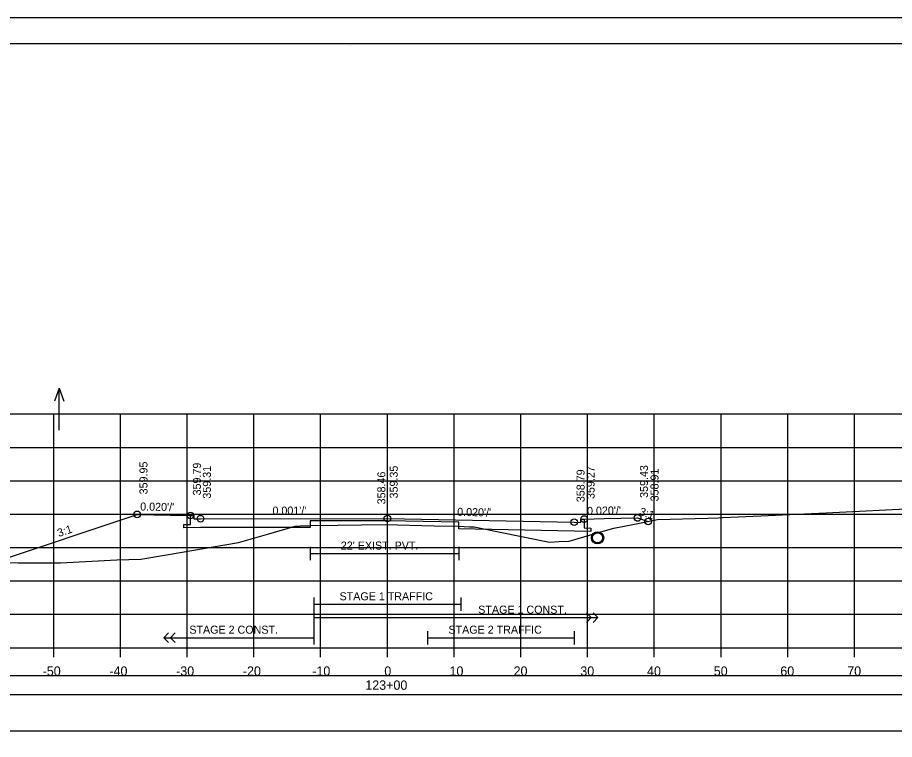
# Model space of a CAD drawing. Extents: x 1368122 to 1710785, y 373130 to 557566.
# Drawn here: x 1368633.5 to 1368764.9, y 376222.3 to 376330.4 of the extents above; entities that cross this region are included whole.
import ezdxf

# ---------------------------------------------------------------- set-up
doc = ezdxf.new("R2010")
doc.units = 0
for name, color, linetype in [('R_Alt Surface', 7, 'Continuous'), ('R_Axis', 7, 'Continuous'), ('R_Axis Annot', 7, 'Continuous'), ('R_Border', 7, 'Continuous'), ('R_Exist Surface', 7, 'Continuous'), ('R_Fin Surface', 7, 'Continuous'), ('R_Grid', 7, 'Continuous'), ('R_No Plot', 7, 'Continuous'), ('R_Striping', 7, 'Continuous'), ('R_Water', 7, 'Continuous'), ('R_Water Annot', 7, 'Continuous'), ('R_Xsect Elev', 7, 'Continuous'), ('R_Xsect Slope', 7, 'Continuous')]:
    doc.layers.add(name, color=color, linetype=linetype)

msp = doc.modelspace()

# ---------------------------------------------------------------- linework, layer by layer
msp.add_lwpolyline([(1368539.73, 376223.57), (1368838.03, 376223.57), (1368838.03, 376228.98), (1368539.73, 376228.98)], close=True)
at = {"layer": 'R_Alt Surface'}
for points in [[(1368718.38, 376255.31), (1368718.38, 376253.97), (1368719.38, 376253.95), (1368719.38, 376253.45), (1368716.88, 376253.5), (1368699.59, 376253.85), (1368699.58, 376254.85), (1368688.88, 376255.06), (1368677.3, 376255.05), (1368677.3, 376254.05), (1368660.88, 376254.02), (1368658.38, 376253.97), (1368658.38, 376254.47), (1368659.38, 376254.49), (1368659.38, 376255.84)], [(1368677.3, 376251.14), (1368677.3, 376249.14)], [(1368699.58, 376251.14), (1368699.58, 376249.14)], [(1368677.3, 376250.14), (1368699.58, 376250.14)]]:
    msp.add_lwpolyline(points, dxfattribs=at)
msp.add_lwpolyline([(1368539.73, 376229.03), (1368838.03, 376229.03), (1368838.03, 376231.85), (1368539.73, 376231.85)], close=True, dxfattribs=at)
at = {"layer": 'R_Axis'}
for p, q in [((1368538.88, 376236.04), (1368838.88, 376236.04)), ((1368638.88, 376234.64), (1368638.88, 376236.04)), ((1368648.88, 376234.64), (1368648.88, 376236.04)), ((1368658.88, 376234.64), (1368658.88, 376236.04)), ((1368668.88, 376234.64), (1368668.88, 376236.04)), ((1368678.88, 376234.64), (1368678.88, 376236.04)), ((1368688.88, 376234.64), (1368688.88, 376236.04)), ((1368698.88, 376234.64), (1368698.88, 376236.04)), ((1368708.88, 376234.64), (1368708.88, 376236.04)), ((1368718.88, 376234.64), (1368718.88, 376236.04)), ((1368728.88, 376234.64), (1368728.88, 376236.04)), ((1368738.88, 376234.64), (1368738.88, 376236.04)), ((1368748.88, 376234.64), (1368748.88, 376236.04)), ((1368758.88, 376234.64), (1368758.88, 376236.04))]:
    msp.add_line(p, q, dxfattribs=at)
at = {"layer": 'R_Border'}
for p, q in [((1368530.88, 376326.5), (1368847.06, 376326.5)), ((1368683.4, 376326.24), (1368683.4, 376326.24)), ((1368683.4, 376326.24), (1368683.4, 376326.24))]:
    msp.add_line(p, q, dxfattribs=at)
at = {"layer": 'R_Exist Surface'}
msp.add_lwpolyline([(1368627.25, 376248.83), (1368633.54, 376248.76), (1368637.96, 376248.74), (1368639.9, 376248.73), (1368648.34, 376249.18), (1368651.92, 376249.29), (1368655.77, 376249.97), (1368666.58, 376251.78), (1368671.12, 376253.09), (1368675.04, 376254.24), (1368675.83, 376254.28), (1368677.3, 376254.34), (1368681.43, 376254.4), (1368688.53, 376254.51), (1368695.88, 376254.31), (1368699.58, 376254.23), (1368701.2, 376254.15), (1368701.86, 376254.12), (1368705.55, 376253.37), (1368713.16, 376251.83), (1368714.62, 376251.92), (1368716.13, 376251.97), (1368720.54, 376253.28), (1368722.8, 376253.93), (1368725.91, 376254.53), (1368729.34, 376255.23), (1368736.89, 376255.45), (1368738.46, 376255.49), (1368739.12, 376255.53), (1368741.46, 376255.62), (1368744.85, 376255.77), (1368754.61, 376256.24), (1368768.57, 376256.95)], dxfattribs=at)
msp.add_circle((1368720.38, 376252.49), 0.917, dxfattribs=at)
at = {"layer": 'R_Fin Surface'}
msp.add_lwpolyline([(1368629.81, 376248.8), (1368651.38, 376256), (1368656.38, 376255.9), (1368659.38, 376255.84), (1368659.88, 376255.84), (1368659.88, 376255.34), (1368660.88, 376255.36), (1368688.88, 376255.39), (1368716.88, 376254.83), (1368717.88, 376254.81), (1368717.88, 376255.31), (1368718.38, 376255.31), (1368721.38, 376255.37), (1368726.38, 376255.47), (1368727.96, 376254.95)], dxfattribs=at)
at = {"layer": 'R_Grid'}
for p, q in [((1368538.88, 376271.04), (1368838.88, 376271.04)), ((1368638.88, 376236.04), (1368638.88, 376271.04)), ((1368648.88, 376236.04), (1368648.88, 376271.04)), ((1368658.88, 376236.04), (1368658.88, 376271.04)), ((1368668.88, 376236.04), (1368668.88, 376271.04)), ((1368678.88, 376236.04), (1368678.88, 376271.04)), ((1368688.88, 376236.04), (1368688.88, 376271.04)), ((1368698.88, 376236.04), (1368698.88, 376271.04)), ((1368708.88, 376236.04), (1368708.88, 376271.04)), ((1368718.88, 376236.04), (1368718.88, 376271.04)), ((1368728.88, 376236.04), (1368728.88, 376271.04)), ((1368738.88, 376236.04), (1368738.88, 376271.04)), ((1368748.88, 376236.04), (1368748.88, 376271.04)), ((1368758.88, 376236.04), (1368758.88, 376271.04)), ((1368538.88, 376266.04), (1368838.88, 376266.04)), ((1368538.88, 376261.04), (1368838.88, 376261.04)), ((1368538.88, 376256.04), (1368838.88, 376256.04)), ((1368538.88, 376251.04), (1368838.88, 376251.04)), ((1368538.88, 376246.04), (1368838.88, 376246.04)), ((1368538.88, 376241.04), (1368838.88, 376241.04)), ((1368538.88, 376236.04), (1368838.88, 376236.04))]:
    msp.add_line(p, q, dxfattribs=at)
at = {"layer": 'R_No Plot'}
msp.add_line((1368518.48, 376330.4), (1368851.81, 376330.4), dxfattribs=at)
for points in [[(1368518.47, 376330.4), (1368851.81, 376330.4), (1368851.81, 376117.06), (1368518.47, 376117.06)], [(1368764.8, 376326.5), (1368784.42, 376326.5), (1368784.42, 376316.62), (1368800.53, 376316.62), (1368823.73, 376316.62), (1368823.85, 376288.46), (1368847.06, 376288.46), (1368847.06, 376121.04), (1368530.88, 376121.04), (1368530.88, 376326.5)]]:
    msp.add_lwpolyline(points, close=True, dxfattribs=at)
for centre in [(1368651.38, 376256), (1368659.38, 376255.84), (1368660.88, 376255.36), (1368688.88, 376255.39), (1368716.88, 376254.83), (1368718.38, 376255.31), (1368726.38, 376255.47), (1368727.96, 376254.95)]:
    msp.add_circle(centre, 0.5, dxfattribs=at)
at = {"layer": 'R_Striping'}
for p, q in [((1368719.42, 376240.54), (1368718.71, 376241.25)), ((1368720.42, 376240.54), (1368719.71, 376241.25)), ((1368718.71, 376239.83), (1368719.42, 376240.54)), ((1368719.71, 376239.83), (1368720.42, 376240.54)), ((1368655.38, 376237.54), (1368656.09, 376238.25)), ((1368656.38, 376237.54), (1368657.09, 376238.25)), ((1368655.38, 376237.54), (1368677.88, 376237.54)), ((1368656.09, 376236.83), (1368655.38, 376237.54)), ((1368657.09, 376236.83), (1368656.38, 376237.54))]:
    msp.add_line(p, q, dxfattribs=at)
for points in [[(1368677.88, 376243.54), (1368677.88, 376236.54)], [(1368699.88, 376243.54), (1368699.88, 376241.54)], [(1368677.88, 376242.54), (1368699.88, 376242.54)], [(1368677.88, 376240.54), (1368720.42, 376240.54)], [(1368694.88, 376238.54), (1368694.88, 376236.54)], [(1368716.88, 376238.54), (1368716.88, 376236.54)], [(1368694.88, 376237.54), (1368716.88, 376237.54)]]:
    msp.add_lwpolyline(points, dxfattribs=at)
at = {"layer": 'R_Water'}
msp.add_circle((1368720.38, 376252.49), 0.75, dxfattribs=at)
at = {"layer": 'R_Water Annot'}
for p, q in [((1368639.69, 376274.91), (1368638.99, 376272.98)), ((1368639.69, 376268.62), (1368639.69, 376274.91)), ((1368639.69, 376274.91), (1368640.39, 376272.98))]:
    msp.add_line(p, q, dxfattribs=at)
at = {"layer": 'R_Xsect Elev'}
msp.add_line((1368688.88, 376254.5), (1368688.88, 376264.5), dxfattribs=at)

# ---------------------------------------------------------------- texts
at = {"layer": 'R_Axis Annot'}
for s, p in [('-50', (1368637.22, 376231.84)), ('-40', (1368647.22, 376231.84)), ('-30', (1368657.22, 376231.84)), ('-20', (1368667.22, 376231.84)), ('-10', (1368677.62, 376231.84)), ('0', (1368688.42, 376231.84)), ('10', (1368698.19, 376231.84)), ('20', (1368707.79, 376231.84)), ('30', (1368717.79, 376231.84)), ('40', (1368727.79, 376231.84)), ('50', (1368737.79, 376231.84)), ('60', (1368747.76, 376231.84)), ('70', (1368757.79, 376231.84)), ('123+00', (1368685.57, 376229.74))]:
    msp.add_text(s, height=1.4, dxfattribs=at).set_placement(p)
at = {"layer": 'R_Striping'}
for s, p in [('STAGE 1 TRAFFIC', (1368681.71, 376243.14)), ('STAGE 1 CONST.', (1368702.49, 376241.14)), ('STAGE 2 CONST.', (1368659.2, 376238.14)), ('STAGE 2 TRAFFIC', (1368698.03, 376238.14))]:
    msp.add_text(s, height=1.2, dxfattribs=at).set_placement(p)
at = {"layer": 'R_Water'}
msp.add_text("22' EXIST. PVT.", height=1.2, dxfattribs=at).set_placement((1368681.9, 376250.74))
at = {"layer": 'R_Xsect Elev'}
for s, p in [('359.95', (1368652.93, 376259)), ('359.79', (1368660.93, 376258.84)), ('359.31', (1368662.43, 376258.36)), ('359.35', (1368690.43, 376258.39)), ('359.27', (1368719.93, 376258.31)), ('359.43', (1368727.93, 376258.47)), ('358.46', (1368688.58, 376257.5)), ('358.79', (1368718.43, 376257.83)), ('358.91', (1368729.51, 376257.95))]:
    msp.add_text(s, height=1.2, rotation=90, dxfattribs=at).set_placement(p)
at = {"layer": 'R_Xsect Slope'}
for s, rotation, p in [("0.020'/'", 358.8542, (1368651.83, 376256.59)), ("0.001'/'", 0.0792, (1368671.66, 376255.97)), ("0.020'/'", 358.8542, (1368699.33, 376255.79)), ("0.020'/'", 1.1458, (1368718.81, 376255.92)), ('3:1', 341.5651, (1368726.54, 376255.95)), ('3:1', 18.4349, (1368639.65, 376252.61))]:
    msp.add_text(s, height=1.2, rotation=rotation, dxfattribs=at).set_placement(p)

doc.saveas('drawing.dxf')
